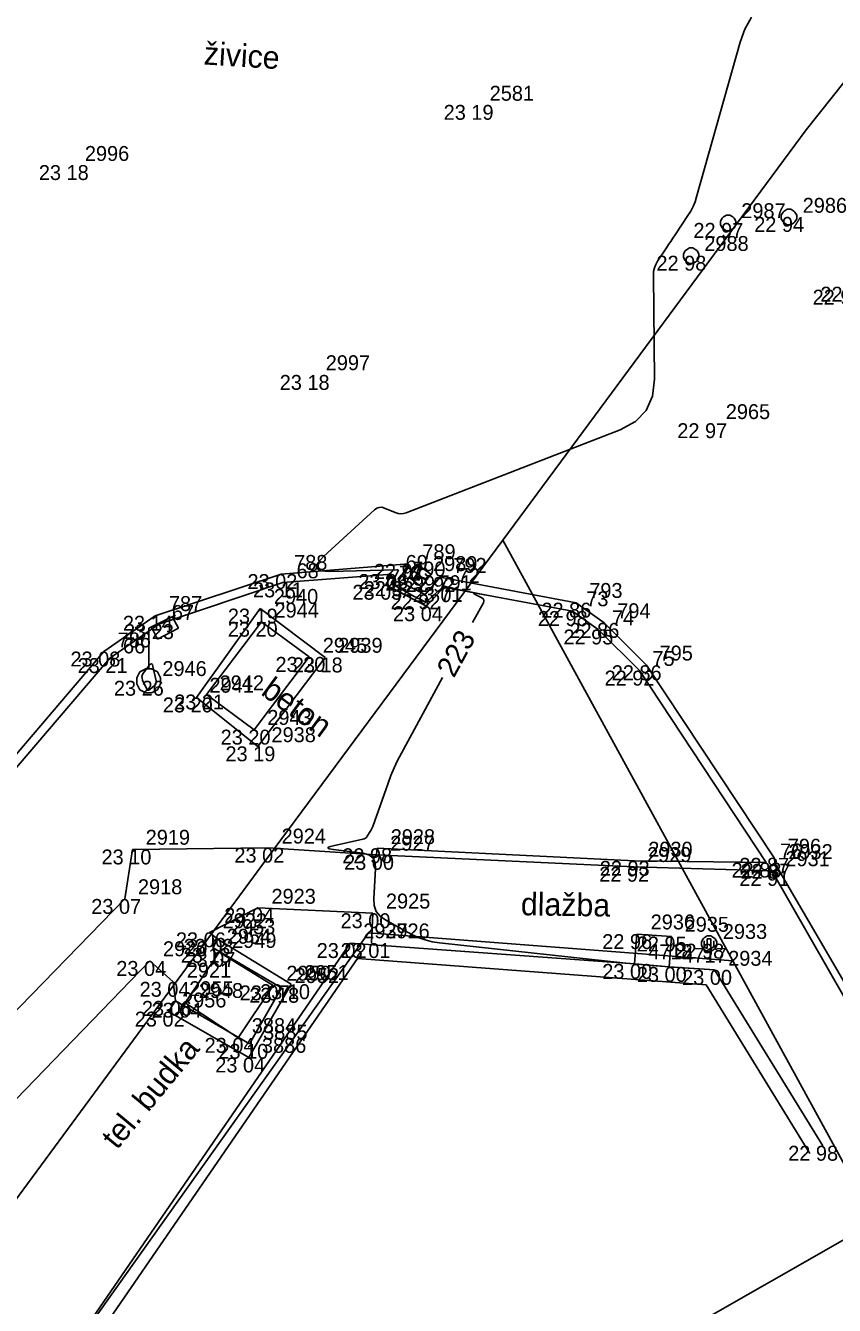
# Model space of a CAD drawing. Extents: x -702257 to -701487, y -1009871 to -1008841.
# Drawn here: x -701892.29 to -701878.73, y -1009582.52 to -1009561.05 of the extents above; entities that cross this region are included whole.
import ezdxf

# ---------------------------------------------------------------- set-up
doc = ezdxf.new("R2010")
doc.units = 0
for name, color, linetype in [('Ex_Contour Labels', 7, 'Continuous'), ('Ex_Major Contours', 7, 'Continuous'), ('Ex_Minor Contours', 7, 'Continuous'), ('Z_betonova_konstrukce', 7, 'Continuous'), ('Z_body', 7, 'Continuous'), ('Z_body_cisla', 7, 'Continuous'), ('Z_body_vysky_redukovane', 7, 'Continuous'), ('Z_chodnik', 7, 'Continuous'), ('Z_katastr_hranice', 7, 'Continuous'), ('Z_komunikace', 7, 'Continuous'), ('Z_obruba', 7, 'Continuous'), ('Z_pilire', 7, 'Continuous'), ('Z_ploty', 7, 'Continuous'), ('Z_popisy', 7, 'Continuous'), ('Z_rozhranni', 7, 'Continuous'), ('Z_site_kanalizace_znaky', 7, 'Continuous'), ('Z_site_nerozlisene_znaky', 7, 'Continuous'), ('Z_site_plynovod_znaky', 7, 'Continuous'), ('Z_site_vo_znaky', 7, 'Continuous'), ('Z_site_vodovod_znaky', 7, 'Continuous'), ('Z_sloupy', 7, 'Continuous')]:
    doc.layers.add(name, color=color, linetype=linetype)

# ---------------------------------------------------------------- blocks, each defined once
blk = doc.blocks.new('POINT_DISPLAY')
blk.add_line((0, 0), (0, 0))
blk = doc.blocks.new('Z601')
for p, q in [((-0.13, 0.03), (-0.1, 0.08)), ((-0.13, -0.03), (-0.13, 0.03)), ((-0.1, 0.08), (-0.08, 0.1)), ((-0.08, 0.1), (-0.03, 0.13)), ((-0.08, 0.05), (-0.08, -0.05)), ((-0.03, 0.13), (0.03, 0.13)), ((-0.03, -0.08), (-0.03, 0.08)), ((-0.03, 0.08), (0.03, 0.08)), ((0.03, 0.13), (0.08, 0.1)), ((0.03, 0.08), (0.03, -0.08)), ((0.08, 0.1), (0.1, 0.08)), ((0.08, -0.05), (0.08, 0.05)), ((0.1, 0.08), (0.13, 0.03)), ((0.13, 0.03), (0.13, -0.03)), ((-0.1, -0.08), (-0.13, -0.03)), ((-0.08, -0.1), (-0.1, -0.08)), ((-0.08, -0.05), (-0.03, -0.08)), ((-0.03, -0.13), (-0.08, -0.1)), ((0.03, -0.13), (-0.03, -0.13)), ((0.03, -0.08), (0.08, -0.05)), ((0.08, -0.1), (0.03, -0.13)), ((0.1, -0.08), (0.08, -0.1)), ((0.13, -0.03), (0.1, -0.08))]:
    blk.add_line(p, q)
blk = doc.blocks.new('Z46260')
for p, q in [((0.13, 0.13), (-0.13, 0.13)), ((-0.13, 0.13), (-0.13, -0.13)), ((0.13, 0), (-0.13, 0)), ((0.13, -0.13), (0.13, 0.13)), ((-0.13, -0.13), (0.13, -0.13))]:
    blk.add_line(p, q)
blk = doc.blocks.new('Z13')
for p, q in [((0, 0.88), (0.45, 1.1)), ((0, 0.2), (0, 0.88)), ((0.15, 0.7), (0.05, 0.9)), ((0.5, 0.88), (0.15, 0.7)), ((0.4, 1.07), (0.5, 0.88)), ((-0.2, 0.05), (-0.15, 0.15)), ((-0.2, -0.05), (-0.2, 0.05)), ((-0.15, 0.15), (-0.05, 0.2)), ((-0.05, 0.2), (0.05, 0.2)), ((0.05, 0.2), (0.15, 0.15)), ((0.15, 0.15), (0.2, 0.05)), ((0.2, 0.05), (0.2, -0.05)), ((-0.15, -0.15), (-0.2, -0.05)), ((-0.05, -0.2), (-0.15, -0.15)), ((0.05, -0.2), (-0.05, -0.2)), ((0.15, -0.15), (0.05, -0.2)), ((0.2, -0.05), (0.15, -0.15))]:
    blk.add_line(p, q)
blk = doc.blocks.new('Z614')
for p, q in [((-0.13, 0.03), (-0.1, 0.08)), ((-0.13, -0.03), (-0.13, 0.03)), ((-0.1, 0.08), (-0.08, 0.1)), ((-0.08, 0.1), (-0.03, 0.13)), ((-0.03, 0.13), (0.03, 0.13)), ((0.03, 0.13), (0.08, 0.1)), ((0.08, 0.1), (0.1, 0.08)), ((0.1, 0.08), (0.13, 0.03)), ((0.13, 0.03), (0.13, -0.03)), ((-0.1, -0.08), (-0.13, -0.03)), ((-0.08, -0.1), (-0.1, -0.08)), ((-0.03, -0.13), (-0.08, -0.1)), ((0.03, -0.13), (-0.03, -0.13)), ((0.08, -0.1), (0.03, -0.13)), ((0.1, -0.08), (0.08, -0.1)), ((0.13, -0.03), (0.1, -0.08))]:
    blk.add_line(p, q)

msp = doc.modelspace()

# ---------------------------------------------------------------- linework, layer by layer
at = {"layer": 'Ex_Major Contours'}
for points in [[(-701880.117, -1009560.91), (-701880.229, -1009561.109), (-701880.31, -1009561.329), (-701881.04, -1009563.922), (-701881.066, -1009564.005), (-701881.099, -1009564.084), (-701881.138, -1009564.161), (-701881.184, -1009564.235), (-701881.4, -1009564.559), (-701881.437, -1009564.614), (-701881.474, -1009564.669), (-701881.51, -1009564.724), (-701881.547, -1009564.779), (-701881.693, -1009565), (-701881.725, -1009565.056), (-701881.747, -1009565.115), (-701881.761, -1009565.177), (-701881.765, -1009565.242), (-701881.745, -1009566.981), (-701881.779, -1009567.268), (-701881.886, -1009567.505), (-701882.066, -1009567.692), (-701882.32, -1009567.83), (-701885.909, -1009569.221), (-701885.955, -1009569.234), (-701886.001, -1009569.238), (-701886.047, -1009569.233), (-701886.093, -1009569.219), (-701886.277, -1009569.143), (-701886.321, -1009569.13), (-701886.364, -1009569.131), (-701886.404, -1009569.145), (-701886.442, -1009569.172), (-701887.296, -1009569.954), (-701887.397, -1009570.068), (-701887.413, -1009570.148), (-701887.346, -1009570.194), (-701887.194, -1009570.206), (-701886.066, -1009570.178), (-701886.051, -1009570.18), (-701886.044, -1009570.185), (-701886.042, -1009570.195), (-701886.048, -1009570.208), (-701886.087, -1009570.275), (-701886.095, -1009570.288), (-701886.103, -1009570.301), (-701886.111, -1009570.315), (-701886.119, -1009570.328), (-701886.153, -1009570.381), (-701886.158, -1009570.393), (-701886.158, -1009570.404), (-701886.153, -1009570.414), (-701886.142, -1009570.422), (-701885.763, -1009570.63), (-701885.745, -1009570.64), (-701885.726, -1009570.65), (-701885.708, -1009570.659), (-701885.689, -1009570.668), (-701885.614, -1009570.705), (-701885.596, -1009570.711), (-701885.578, -1009570.712), (-701885.562, -1009570.706), (-701885.546, -1009570.695), (-701885.322, -1009570.491), (-701885.315, -1009570.483), (-701885.308, -1009570.475), (-701885.294, -1009570.459), (-701885.29, -1009570.456), (-701885.286, -1009570.454), (-701885.281, -1009570.453), (-701885.276, -1009570.454), (-701885.171, -1009570.478), (-701885.151, -1009570.483), (-701885.132, -1009570.487), (-701885.113, -1009570.491), (-701885.093, -1009570.495), (-701884.622, -1009570.591), (-701884.599, -1009570.596), (-701884.591, -1009570.597), (-701884.599, -1009570.596), (-701884.623, -1009570.593), (-701884.748, -1009570.571), (-701884.771, -1009570.568), (-701884.78, -1009570.57), (-701884.775, -1009570.577), (-701884.754, -1009570.59), (-701884.642, -1009570.649), (-701884.619, -1009570.665), (-701884.608, -1009570.685), (-701884.607, -1009570.707), (-701884.616, -1009570.734), (-701884.796, -1009571.063)], [(-701885.299, -1009571.985), (-701885.992, -1009573.256), (-701886.055, -1009573.378), (-701886.113, -1009573.501), (-701886.166, -1009573.627), (-701886.214, -1009573.755), (-701886.471, -1009574.486), (-701886.48, -1009574.507), (-701886.49, -1009574.529), (-701886.501, -1009574.549), (-701886.513, -1009574.569), (-701886.565, -1009574.648), (-701886.579, -1009574.666), (-701886.595, -1009574.68), (-701886.615, -1009574.69), (-701886.636, -1009574.697), (-701887.134, -1009574.806), (-701887.202, -1009574.824), (-701887.224, -1009574.841), (-701887.2, -1009574.856), (-701887.131, -1009574.868), (-701886.636, -1009574.931), (-701886.538, -1009574.958), (-701886.47, -1009575.01), (-701886.432, -1009575.086), (-701886.424, -1009575.188), (-701886.455, -1009575.695), (-701886.448, -1009575.809), (-701886.412, -1009575.908), (-701886.348, -1009575.99), (-701886.254, -1009576.057), (-701885.818, -1009576.293), (-701885.707, -1009576.346), (-701885.593, -1009576.387), (-701885.475, -1009576.418), (-701885.354, -1009576.437), (-701882.225, -1009576.774), (-701882.152, -1009576.782), (-701882.08, -1009576.789), (-701882.007, -1009576.796), (-701881.935, -1009576.802), (-701881.645, -1009576.828), (-701881.572, -1009576.834), (-701881.5, -1009576.839), (-701881.427, -1009576.845), (-701881.355, -1009576.85), (-701880.74, -1009576.89)]]:
    msp.add_lwpolyline(points, dxfattribs=at)
at = {"layer": 'Ex_Minor Contours'}
msp.add_lwpolyline([(-701890.227, -1009572.196), (-701890.243, -1009572.197), (-701890.256, -1009572.189), (-701890.267, -1009572.172), (-701890.332, -1009572.027), (-701890.341, -1009571.996), (-701890.342, -1009571.966), (-701890.334, -1009571.937), (-701890.318, -1009571.909), (-701890.22, -1009571.784), (-701890.199, -1009571.762), (-701890.181, -1009571.757), (-701890.167, -1009571.769), (-701890.158, -1009571.798), (-701890.107, -1009572.038), (-701890.105, -1009572.061), (-701890.109, -1009572.083), (-701890.118, -1009572.102), (-701890.134, -1009572.119), (-701890.209, -1009572.184)], close=True, dxfattribs=at)
at = {"layer": 'Z_betonova_konstrukce'}
for p, q in [((-701889.05, -1009576.59), (-701889.62, -1009577.44)), ((-701889.05, -1009576.59), (-701888.14, -1009577.15)), ((-701888.73, -1009578.03), (-701888.14, -1009577.15)), ((-701889.62, -1009577.44), (-701888.73, -1009578.03))]:
    msp.add_line(p, q, dxfattribs=at)
at = {"layer": 'Z_chodnik'}
for p, q in [((-701888.01, -1009570.25), (-701885.87, -1009570.08)), ((-701885.87, -1009570.08), (-701886.04, -1009570.37)), ((-701890.12, -1009570.95), (-701888.01, -1009570.25)), ((-701886.04, -1009570.37), (-701885.59, -1009570.59)), ((-701885.59, -1009570.59), (-701885.34, -1009570.3)), ((-701885.34, -1009570.3), (-701883.06, -1009570.73)), ((-701883.06, -1009570.73), (-701882.59, -1009571.07)), ((-701890.98, -1009571.55), (-701890.12, -1009570.95)), ((-701882.59, -1009571.07), (-701881.88, -1009571.78)), ((-701896.98, -1009578.57), (-701890.98, -1009571.55)), ((-701881.88, -1009571.78), (-701879.74, -1009575.01))]:
    msp.add_line(p, q, dxfattribs=at)
at = {"layer": 'Z_katastr_hranice'}
for p, q in [((-701878.35, -1009561.73), (-701879.2, -1009562.8)), ((-701879.2, -1009562.8), (-701884.29, -1009569.68)), ((-701884.29, -1009569.68), (-701888.33, -1009575.14)), ((-701884.29, -1009569.68), (-701880.43, -1009576.74)), ((-701888.33, -1009575.14), (-701901.68, -1009593.25)), ((-701886.54, -1009576.27), (-701900, -1009595.19)), ((-701880.43, -1009576.74), (-701886.54, -1009576.27)), ((-701880.43, -1009576.74), (-701878.04, -1009581.11)), ((-701878.04, -1009581.11), (-701888.78, -1009587.24))]:
    msp.add_line(p, q, dxfattribs=at)
at = {"layer": 'Z_komunikace'}
for p in [(-701879.74, -1009575.01), (-701877.47, -1009578.98)]:
    msp.add_line(p, (-701879.72, -1009575.11), dxfattribs=at)
at = {"layer": 'Z_obruba'}
for p, q in [((-701890.06, -1009571.09), (-701887.98, -1009570.39)), ((-701887.98, -1009570.39), (-701886.15, -1009570.25)), ((-701886.15, -1009570.25), (-701886.25, -1009570.43)), ((-701886.25, -1009570.43), (-701885.57, -1009570.79)), ((-701885.57, -1009570.79), (-701885.28, -1009570.47)), ((-701885.28, -1009570.47), (-701883.12, -1009570.87)), ((-701883.12, -1009570.87), (-701882.69, -1009571.18)), ((-701890.88, -1009571.66), (-701890.06, -1009571.09)), ((-701882.69, -1009571.18), (-701882, -1009571.87)), ((-701896.87, -1009578.67), (-701890.88, -1009571.66)), ((-701882, -1009571.87), (-701879.87, -1009575.09)), ((-701886.41, -1009574.96), (-701886.4, -1009574.85)), ((-701886.4, -1009574.85), (-701882.08, -1009575.06)), ((-701882.09, -1009575.16), (-701886.41, -1009574.96)), ((-701882.08, -1009575.06), (-701879.87, -1009575.09)), ((-701879.78, -1009575.23), (-701882.09, -1009575.16)), ((-701879.78, -1009575.23), (-701877.59, -1009579.05)), ((-701889.15, -1009576.52), (-701889.08, -1009576.37)), ((-701887.84, -1009577.13), (-701889.08, -1009576.37)), ((-701889.15, -1009576.52), (-701888, -1009577.19)), ((-701887.84, -1009577.13), (-701888.55, -1009578.36)), ((-701888.54, -1009578.13), (-701888, -1009577.19)), ((-701889.78, -1009577.41), (-701889.9, -1009577.59)), ((-701889.78, -1009577.41), (-701888.54, -1009578.13)), ((-701889.9, -1009577.59), (-701888.55, -1009578.36))]:
    msp.add_line(p, q, dxfattribs=at)
at = {"layer": 'Z_pilire'}
for p, q in [((-701882.04, -1009576.29), (-701882.08, -1009576.79)), ((-701882.04, -1009576.29), (-701881.46, -1009576.33)), ((-701881.46, -1009576.33), (-701881.5, -1009576.84))]:
    msp.add_line(p, q, dxfattribs=at)
at = {"layer": 'Z_ploty'}
for p, q in [((-701891.37, -1009583.01), (-701886.85, -1009576.44)), ((-701886.85, -1009576.44), (-701882.08, -1009576.79)), ((-701891.17, -1009583.15), (-701886.73, -1009576.7)), ((-701886.73, -1009576.7), (-701880.88, -1009577.14)), ((-701882.08, -1009576.79), (-701881.5, -1009576.84)), ((-701881.5, -1009576.84), (-701880.74, -1009576.89)), ((-701880.74, -1009576.89), (-701878.92, -1009579.84)), ((-701880.88, -1009577.14), (-701879.14, -1009579.97))]:
    msp.add_line(p, q, dxfattribs=at)
at = {"layer": 'Z_rozhranni'}
for p, q in [((-701888.36, -1009570.83), (-701889.43, -1009572.32)), ((-701887.27, -1009571.65), (-701888.36, -1009570.83)), ((-701888.4, -1009573.14), (-701887.27, -1009571.65)), ((-701889.43, -1009572.32), (-701888.4, -1009573.14)), ((-701890.63, -1009575.7), (-701890.5, -1009574.87)), ((-701890.5, -1009574.87), (-701888.23, -1009574.84)), ((-701888.23, -1009574.84), (-701886.41, -1009574.96)), ((-701894.98, -1009580.16), (-701890.63, -1009575.7)), ((-701888.4, -1009575.85), (-701889.21, -1009576.26)), ((-701886.47, -1009575.94), (-701888.4, -1009575.85)), ((-701886.47, -1009575.94), (-701886.49, -1009576.44)), ((-701889.21, -1009576.26), (-701889.08, -1009576.37)), ((-701894.24, -1009580.9), (-701890.21, -1009576.74)), ((-701890.21, -1009576.74), (-701889.82, -1009577.09)), ((-701889.82, -1009577.09), (-701889.78, -1009577.41))]:
    msp.add_line(p, q, dxfattribs=at)
at = {"layer": 'Z_site_nerozlisene_znaky'}
for p, q in [((-701889.26, -1009572.27), (-701888.34, -1009571.05)), ((-701888.34, -1009571.05), (-701887.54, -1009571.64)), ((-701887.54, -1009571.64), (-701888.46, -1009572.86)), ((-701888.46, -1009572.86), (-701889.26, -1009572.27))]:
    msp.add_line(p, q, dxfattribs=at)

# ---------------------------------------------------------------- block references
at = {"layer": 'Z_body'}
for p in [(-701884.74, -1009562.38), (-701891.53, -1009563.39), (-701880.51, -1009564.36), (-701879.49, -1009564.26), (-701881.13, -1009564.91), (-701887.49, -1009566.91), (-701880.78, -1009567.72), (-701885.87, -1009570.08), (-701888.01, -1009570.25), (-701887.98, -1009570.39), (-701886.15, -1009570.25), (-701886.04, -1009570.37), (-701885.68, -1009570.28), (-701885.34, -1009570.3), (-701886.25, -1009570.43), (-701885.59, -1009570.59), (-701885.28, -1009570.47), (-701888.36, -1009570.83), (-701885.57, -1009570.79), (-701884.34, -1009570.65), (-701883.06, -1009570.73), (-701890.12, -1009570.95), (-701888.34, -1009571.05), (-701883.12, -1009570.87), (-701890.06, -1009571.09), (-701882.69, -1009571.18), (-701882.59, -1009571.07), (-701890.98, -1009571.55), (-701890.88, -1009571.66), (-701887.54, -1009571.64), (-701887.27, -1009571.65), (-701882, -1009571.87), (-701881.88, -1009571.78), (-701890.23, -1009572.04), (-701889.43, -1009572.32), (-701889.26, -1009572.27), (-701888.46, -1009572.86), (-701888.4, -1009573.14), (-701890.5, -1009574.87), (-701888.23, -1009574.84), (-701886.4, -1009574.85), (-701886.41, -1009574.96), (-701882.08, -1009575.06), (-701879.87, -1009575.09), (-701879.74, -1009575.01), (-701879.72, -1009575.11), (-701882.09, -1009575.16), (-701879.78, -1009575.23), (-701890.63, -1009575.7), (-701888.4, -1009575.85), (-701886.47, -1009575.94), (-701889.21, -1009576.26), (-701889.08, -1009576.37), (-701882.04, -1009576.29), (-701881.46, -1009576.33), (-701889.15, -1009576.52), (-701889.05, -1009576.59), (-701886.85, -1009576.44), (-701886.49, -1009576.44), (-701880.83, -1009576.45), (-701890.21, -1009576.74), (-701882.08, -1009576.79), (-701881.5, -1009576.84), (-701880.74, -1009576.89), (-701889.82, -1009577.09), (-701888.14, -1009577.15), (-701888, -1009577.19), (-701887.84, -1009577.13), (-701889.78, -1009577.41), (-701889.62, -1009577.44), (-701889.9, -1009577.59), (-701888.73, -1009578.03), (-701888.54, -1009578.13), (-701888.55, -1009578.36), (-701878.92, -1009579.84)]:
    msp.add_blockref('POINT_DISPLAY', p, dxfattribs=at)
at = {"layer": 'Z_site_kanalizace_znaky', "rotation": -36.000000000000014}
msp.add_blockref('Z46260', (-701885.68, -1009570.28), dxfattribs=at)
at = {"layer": 'Z_site_plynovod_znaky'}
msp.add_blockref('Z614', (-701879.49, -1009564.26), dxfattribs=at)
at = {"layer": 'Z_site_vo_znaky'}
msp.add_blockref('Z13', (-701890.23, -1009572.04), dxfattribs=at)
at = {"layer": 'Z_site_vodovod_znaky'}
for p in [(-701880.51, -1009564.36), (-701881.13, -1009564.91)]:
    msp.add_blockref('Z614', p, dxfattribs=at)
at = {"layer": 'Z_sloupy'}
msp.add_blockref('Z601', (-701880.83, -1009576.45), dxfattribs=at)

# ---------------------------------------------------------------- texts
at = {"layer": 'Ex_Contour Labels'}
msp.add_text('223', height=0.35, rotation=61.3914, dxfattribs=at).set_placement((-701885.11, -1009572.005))
at = {"layer": 'Z_body_cisla'}
for s, p in [('2581', (-701884.51, -1009562.31)), ('2996', (-701891.3, -1009563.32)), ('2986', (-701879.26, -1009564.19)), ('2987', (-701880.29, -1009564.28)), ('2988', (-701880.91, -1009564.83)), ('2997', (-701887.26, -1009566.83)), ('2965', (-701880.55, -1009567.65)), ('789', (-701885.64, -1009570)), ('788', (-701887.79, -1009570.18)), ('69', (-701885.92, -1009570.18)), ('2989', (-701885.46, -1009570.2)), ('792', (-701885.12, -1009570.23)), ('68', (-701887.75, -1009570.32)), ('70', (-701886.03, -1009570.36)), ('790', (-701885.81, -1009570.29)), ('72', (-701885.05, -1009570.4)), ('791', (-701885.37, -1009570.52)), ('793', (-701882.84, -1009570.65)), ('787', (-701889.89, -1009570.87)), ('2940', (-701888.13, -1009570.75)), ('71', (-701885.34, -1009570.71)), ('73', (-701882.89, -1009570.79)), ('67', (-701889.84, -1009571.02)), ('2944', (-701888.12, -1009570.98)), ('794', (-701882.37, -1009570.99)), ('74', (-701882.46, -1009571.11)), ('786', (-701890.75, -1009571.48)), ('66', (-701890.66, -1009571.58)), ('2945', (-701887.31, -1009571.57)), ('2939', (-701887.05, -1009571.57)), ('795', (-701881.66, -1009571.7)), ('75', (-701881.78, -1009571.79)), ('2946', (-701890, -1009571.96)), ('2941', (-701889.21, -1009572.24)), ('2942', (-701889.04, -1009572.2)), ('2943', (-701888.24, -1009572.78)), ('2938', (-701888.17, -1009573.07)), ('2919', (-701890.28, -1009574.79)), ('2924', (-701888, -1009574.77)), ('2927', (-701886.18, -1009574.89)), ('2928', (-701886.17, -1009574.78)), ('796', (-701879.51, -1009574.94)), ('2929', (-701881.87, -1009575.08)), ('2930', (-701881.85, -1009574.99)), ('76', (-701879.64, -1009575.02)), ('2931', (-701879.55, -1009575.15)), ('2932', (-701879.5, -1009575.03)), ('2918', (-701890.41, -1009575.62)), ('2923', (-701888.17, -1009575.78)), ('2925', (-701886.25, -1009575.86)), ('2922', (-701888.99, -1009576.19)), ('2936', (-701881.81, -1009576.21)), ('2954', (-701888.92, -1009576.45)), ('2953', (-701888.85, -1009576.29)), ('2937', (-701886.63, -1009576.36)), ('2926', (-701886.26, -1009576.36)), ('2935', (-701881.24, -1009576.25)), ('2933', (-701880.6, -1009576.37)), ('2920', (-701889.99, -1009576.66)), ('2949', (-701888.83, -1009576.52)), ('4718', (-701881.85, -1009576.71)), ('4717', (-701881.28, -1009576.77)), ('2934', (-701880.51, -1009576.82)), ('2921', (-701889.59, -1009577.02)), ('2950', (-701887.92, -1009577.07)), ('2951', (-701887.62, -1009577.06)), ('2952', (-701887.78, -1009577.11)), ('2956', (-701889.67, -1009577.52)), ('2955', (-701889.55, -1009577.33)), ('2948', (-701889.39, -1009577.36)), ('3884', (-701888.5, -1009577.95)), ('3885', (-701888.31, -1009578.06)), ('3886', (-701888.33, -1009578.28))]:
    msp.add_text(s, height=0.25, dxfattribs=at).set_placement(p)
at = {"layer": 'Z_body_vysky_redukovane'}
for s, p in [('23 19', (-701885.282, -1009562.63)), ('23 18', (-701892.072, -1009563.64)), ('22 97', (-701881.093, -1009564.61)), ('22 94', (-701880.073, -1009564.51)), ('22 98', (-701881.713, -1009565.16)), ('22 99', (-701878.963, -1009565.68)), ('22 92', (-701879.093, -1009565.73)), ('23 18', (-701888.032, -1009567.16)), ('22 97', (-701881.363, -1009567.97)), ('22 92', (-701886.453, -1009570.33)), ('23 02', (-701888.573, -1009570.5)), ('23 11', (-701888.48, -1009570.64)), ('23 06', (-701886.713, -1009570.5)), ('22 92', (-701886.623, -1009570.62)), ('22 99', (-701886.263, -1009570.53)), ('22 92', (-701885.923, -1009570.55)), ('23 05', (-701886.812, -1009570.68)), ('22 92', (-701886.173, -1009570.84)), ('23 01', (-701885.801, -1009570.72)), ('23 19', (-701888.902, -1009571.08)), ('23 04', (-701886.132, -1009571.04)), ('22 86', (-701883.643, -1009570.98)), ('23 14', (-701890.662, -1009571.2)), ('23 20', (-701888.903, -1009571.3)), ('22 98', (-701883.703, -1009571.12)), ('23 23', (-701890.643, -1009571.34)), ('22 95', (-701883.273, -1009571.43)), ('22 86', (-701883.173, -1009571.32)), ('23 08', (-701891.542, -1009571.8)), ('23 21', (-701891.422, -1009571.91)), ('23 20', (-701888.103, -1009571.89)), ('23 18', (-701887.812, -1009571.9)), ('22 92', (-701882.583, -1009572.12)), ('22 86', (-701882.463, -1009572.03)), ('23 26', (-701890.813, -1009572.29)), ('23 20', (-701889.993, -1009572.57)), ('23 21', (-701889.802, -1009572.52)), ('23 20', (-701889.023, -1009573.11)), ('23 19', (-701888.942, -1009573.39)), ('23 10', (-701891.021, -1009575.12)), ('23 02', (-701888.792, -1009575.09)), ('22 98', (-701886.983, -1009575.1)), ('23 00', (-701886.952, -1009575.21)), ('22 93', (-701882.663, -1009575.31)), ('22 83', (-701880.453, -1009575.34)), ('22 87', (-701880.323, -1009575.26)), ('22 87', (-701880.303, -1009575.36)), ('22 92', (-701882.673, -1009575.41)), ('22 91', (-701880.322, -1009575.48)), ('23 07', (-701891.193, -1009575.95)), ('23 04', (-701888.963, -1009576.1)), ('23 00', (-701887.012, -1009576.19)), ('23 06', (-701889.773, -1009576.51)), ('23 08', (-701889.643, -1009576.62)), ('22 96', (-701882.623, -1009576.54)), ('22 95', (-701882.043, -1009576.58)), ('23 13', (-701889.692, -1009576.77)), ('23 07', (-701889.613, -1009576.84)), ('23 02', (-701887.412, -1009576.69)), ('23 01', (-701887.011, -1009576.69)), ('22 98', (-701881.413, -1009576.7)), ('23 04', (-701890.773, -1009576.99)), ('23 00', (-701882.622, -1009577.04)), ('23 00', (-701882.042, -1009577.09)), ('23 00', (-701881.282, -1009577.14)), ('23 04', (-701890.382, -1009577.34)), ('23 07', (-701888.703, -1009577.4)), ('23 18', (-701888.542, -1009577.44)), ('23 10', (-701888.361, -1009577.38)), ('23 06', (-701890.343, -1009577.66)), ('23 04', (-701890.182, -1009577.69)), ('23 02', (-701890.463, -1009577.84)), ('23 04', (-701889.292, -1009578.28)), ('23 10', (-701889.061, -1009578.38)), ('23 04', (-701889.113, -1009578.61)), ('22 98', (-701879.503, -1009580.09))]:
    msp.add_text(s, height=0.25, dxfattribs=at).set_placement(p)
at = {"layer": 'Z_popisy'}
for s, rotation, p in [('živice', 356.4, (-701889.313, -1009561.701)), ('beton', 324, (-701888.365, -1009572.26)), ('dlažba', 359.1, (-701883.989, -1009575.972)), ('tel. budka', 50.4, (-701890.761, -1009579.918))]:
    msp.add_text(s, height=0.38, rotation=rotation, dxfattribs=at).set_placement(p)

doc.saveas('drawing.dxf')
